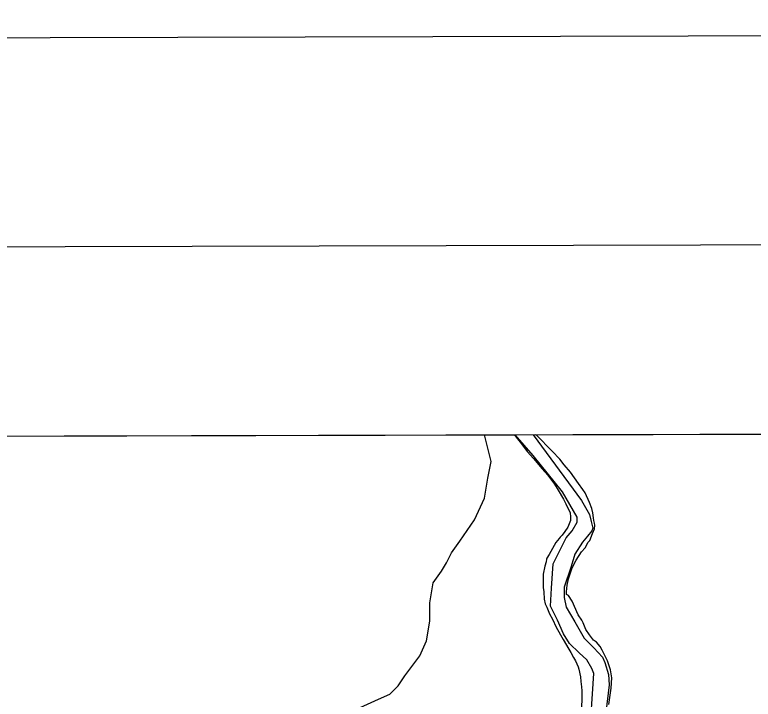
# Model space of a CAD drawing. Extents: x 3355677 to 3393573, y 612928 to 638357.
# Drawn here: x 3366468 to 3368677, y 635726 to 637774 of the extents above; entities that cross this region are included whole.
import ezdxf

# ---------------------------------------------------------------- set-up
doc = ezdxf.new("R2010")
doc.units = 0
for name, color, linetype in [('G-ANNO-NPLT', 7, 'Continuous'), ('V-ANNO-SYMB', 7, 'Continuous'), ('V-GRID-FRAM', 7, 'Continuous'), ('V-SITE-VEGE', 7, 'Continuous'), ('V-TOPO-SHOR', 7, 'Continuous')]:
    doc.layers.add(name, color=color, linetype=linetype)

msp = doc.modelspace()

# ---------------------------------------------------------------- linework, layer by layer
at = {"layer": 'G-ANNO-NPLT'}
msp.add_lwpolyline([(3356323.2, 613511.2), (3392989.8, 613607.2), (3392926.5, 637773.8), (3356260, 637677.8)], close=True, dxfattribs=at)
at = {"layer": 'V-ANNO-SYMB'}
msp.add_lwpolyline([(3359071.7, 614143.5), (3392154.8, 614230.1), (3392094.8, 637146.6), (3359011.7, 637060), (3359071.7, 614143.5)], dxfattribs=at)
at = {"layer": 'V-GRID-FRAM'}
msp.add_lwpolyline([(3359767.9, 636495.9), (3391341.6, 636578.5), (3391397.2, 618394.8), (3359807.6, 618312.1), (3359767.9, 636495.9)], dxfattribs=at)
at = {"layer": 'V-SITE-VEGE'}
for p, q in [((3368026.9, 636517.5), (3371031.6, 636525.3)), ((3361607.6, 636500.7), (3367963.2, 636517.3)), ((3367963.2, 636517.3), (3367968.2, 636510)), ((3367968.2, 636510), (3367984.3, 636490)), ((3368028.4, 636515.8), (3368026.9, 636517.5)), ((3368075.8, 636468.6), (3368028.4, 636515.8)), ((3367984.3, 636490), (3368001.2, 636467.6)), ((3368001.2, 636467.6), (3368019.7, 636446)), ((3368098.3, 636443.8), (3368075.8, 636468.6)), ((3368019.7, 636446), (3368045.4, 636415.6)), ((3368111.9, 636427.8), (3368098.3, 636443.8)), ((3368045.4, 636415.6), (3368063.1, 636396.4)), ((3368130.4, 636405.4), (3368111.9, 636427.8)), ((3368063.1, 636396.4), (3368082.4, 636369.2)), ((3368154.5, 636371), (3368130.4, 636405.4)), ((3368167.4, 636353.4), (3368154.5, 636371)), ((3368082.4, 636369.2), (3368093.7, 636351.6)), ((3368093.7, 636351.6), (3368109.8, 636324.4)), ((3368173.9, 636343.8), (3368167.4, 636353.4)), ((3368187.5, 636314.9), (3368173.9, 636343.8)), ((3368109.8, 636324.4), (3368116.2, 636310.8)), ((3368116.2, 636310.8), (3368125.1, 636291.6)), ((3368194, 636296.5), (3368187.5, 636314.9)), ((3368125.1, 636291.6), (3368129.1, 636284.3)), ((3368129.1, 636284.3), (3368130.7, 636270.7)), ((3368197.2, 636283.7), (3368194, 636296.5)), ((3368199.7, 636268.5), (3368197.2, 636283.7)), ((3368130.8, 636261.1), (3368122, 636241)), ((3368130.7, 636270.7), (3368130.8, 636261.1)), ((3368200.5, 636260.5), (3368199.7, 636268.5)), ((3368202.1, 636252.5), (3368200.5, 636260.5)), ((3368122, 636241), (3368113.2, 636227.4)), ((3368202.9, 636246.8), (3368202.1, 636252.5)), ((3368202.2, 636235.6), (3368202.9, 636246.8)), ((3368105.2, 636217), (3368099.6, 636211.3)), ((3368113.2, 636227.4), (3368105.2, 636217)), ((3368187.8, 636201.1), (3368196.6, 636222)), ((3368196.6, 636222), (3368202.2, 636235.6)), ((3368086.8, 636194.5), (3368066.9, 636159.1)), ((3368096.4, 636206.5), (3368086.8, 636194.5)), ((3368099.6, 636211.3), (3368096.4, 636206.5)), ((3368174.2, 636179.4), (3368183.8, 636195.5)), ((3368183.8, 636195.5), (3368187.8, 636201.1)), ((3368163.8, 636167.4), (3368174.2, 636179.4)), ((3368066.9, 636159.1), (3368059.7, 636147.9)), ((3368147.1, 636142.5), (3368163.8, 636167.4)), ((3368058.1, 636137.5), (3368054.1, 636123.8)), ((3368058.9, 636144.7), (3368058.1, 636137.5)), ((3368059.7, 636147.9), (3368058.9, 636144.7)), ((3368135.1, 636119.2), (3368147.1, 636142.5)), ((3368054.1, 636123.8), (3368048.6, 636099.8)), ((3368124, 636086.3), (3368135.1, 636119.2)), ((3368048.6, 636099.8), (3368048.7, 636060.5)), ((3368120, 636067.1), (3368124, 636086.3)), ((3368118.4, 636047), (3368120, 636067.1)), ((3368048.7, 636060.5), (3368050.3, 636046.9)), ((3368050.3, 636046.9), (3368051.9, 636025.2)), ((3368118.4, 636039.8), (3368118.4, 636047)), ((3368124.1, 636036.6), (3368118.4, 636039.8)), ((3368051.9, 636025.2), (3368054.4, 636011.6)), ((3368135.3, 636019.8), (3368124.1, 636036.6)), ((3368153.1, 635979), (3368135.3, 636019.8)), ((3368054.4, 636011.6), (3368059.2, 636001.2)), ((3368059.2, 636001.2), (3368068.1, 635981.2)), ((3368068.1, 635981.2), (3368076.1, 635965.2)), ((3368164.3, 635963), (3368153.1, 635979)), ((3368076.1, 635965.2), (3368087.4, 635941.2)), ((3368168.4, 635954.2), (3368164.3, 635963)), ((3368176.4, 635934.9), (3368168.4, 635954.2)), ((3368087.4, 635941.2), (3368108.3, 635905.1)), ((3368186.9, 635918.9), (3368176.4, 635934.9)), ((3368199.7, 635902.9), (3368186.9, 635918.9)), ((3368108.3, 635905.1), (3368125.2, 635875.5)), ((3368207.8, 635896.5), (3368199.7, 635902.9)), ((3368219, 635883.7), (3368207.8, 635896.5)), ((3368125.2, 635875.5), (3368131.7, 635865.9)), ((3368131.7, 635865.9), (3368139.7, 635850.7)), ((3368224.7, 635872.5), (3368219, 635883.7)), ((3368241.6, 635840.5), (3368224.7, 635872.5)), ((3368139.7, 635850.7), (3368145.4, 635841.1)), ((3368145.4, 635841.1), (3368153.4, 635822.7)), ((3368250.4, 635814.1), (3368241.6, 635840.5)), ((3368153.4, 635822.7), (3368155, 635815.5)), ((3368155, 635815.5), (3368160.7, 635793)), ((3368254.5, 635790), (3368250.4, 635814.1)), ((3368160.7, 635793), (3368161.5, 635779.4)), ((3368161.5, 635779.4), (3368163.2, 635763.4)), ((3368252.2, 635759.6), (3368254.5, 635790)), ((3368163.2, 635763.4), (3368164, 635751.3)), ((3368245.1, 635710.6), (3368252.2, 635759.6)), ((3368164, 635751.3), (3368164.1, 635726.5)), ((3368164.1, 635726.5), (3368163.3, 635703.2))]:
    msp.add_line(p, q, dxfattribs=at)
at = {"layer": 'V-TOPO-SHOR'}
for points in [[(3367500.9, 635701.7), (3367555.5, 635726.5), (3367590.3, 635741.4), (3367615.1, 635766.3), (3367635, 635796.1), (3367679.7, 635855.7), (3367699.6, 635900.4), (3367709.5, 635960), (3367709.5, 636014.7), (3367719.5, 636074.3), (3367744.3, 636109.1), (3367759.2, 636133.9), (3367774.1, 636163.7), (3367799, 636198.5), (3367843.7, 636263.1), (3367873.5, 636327.7), (3367883.4, 636387.3), (3367893.4, 636437), (3367873.3, 636517.1)], [(3368187, 635605.9), (3368199.9, 635802.6), (3368194.7, 635818.1), (3368179.2, 635844), (3368155.9, 635864.7), (3368127.4, 635893.1), (3368109.3, 635921.6), (3368091.2, 635963), (3368070.5, 636004.4), (3368073.1, 636058.8), (3368078.3, 636131.3), (3368117.1, 636208.9), (3368135.2, 636229.6), (3368150.7, 636255.5), (3368150.7, 636271), (3368106.7, 636346.1), (3368018.7, 636454.8), (3367964.8, 636517.3)], [(3368018.6, 636517.5), (3368163.7, 636320.2), (3368187, 636278.8), (3368192.1, 636258.1), (3368197.3, 636237.4), (3368194.7, 636229.6), (3368181.8, 636214.1), (3368166.3, 636196), (3368143, 636159.7), (3368132.6, 636123.5), (3368111.9, 636061.4), (3368111.9, 636030.3), (3368117.1, 636001.8), (3368143, 635957.8), (3368171.4, 635908.7), (3368199.9, 635880.2), (3368225.8, 635851.7), (3368233.6, 635836.2), (3368243.9, 635800), (3368246.5, 635768.9), (3368236.1, 635686.1)]]:
    msp.add_lwpolyline(points, dxfattribs=at)

doc.saveas('drawing.dxf')
